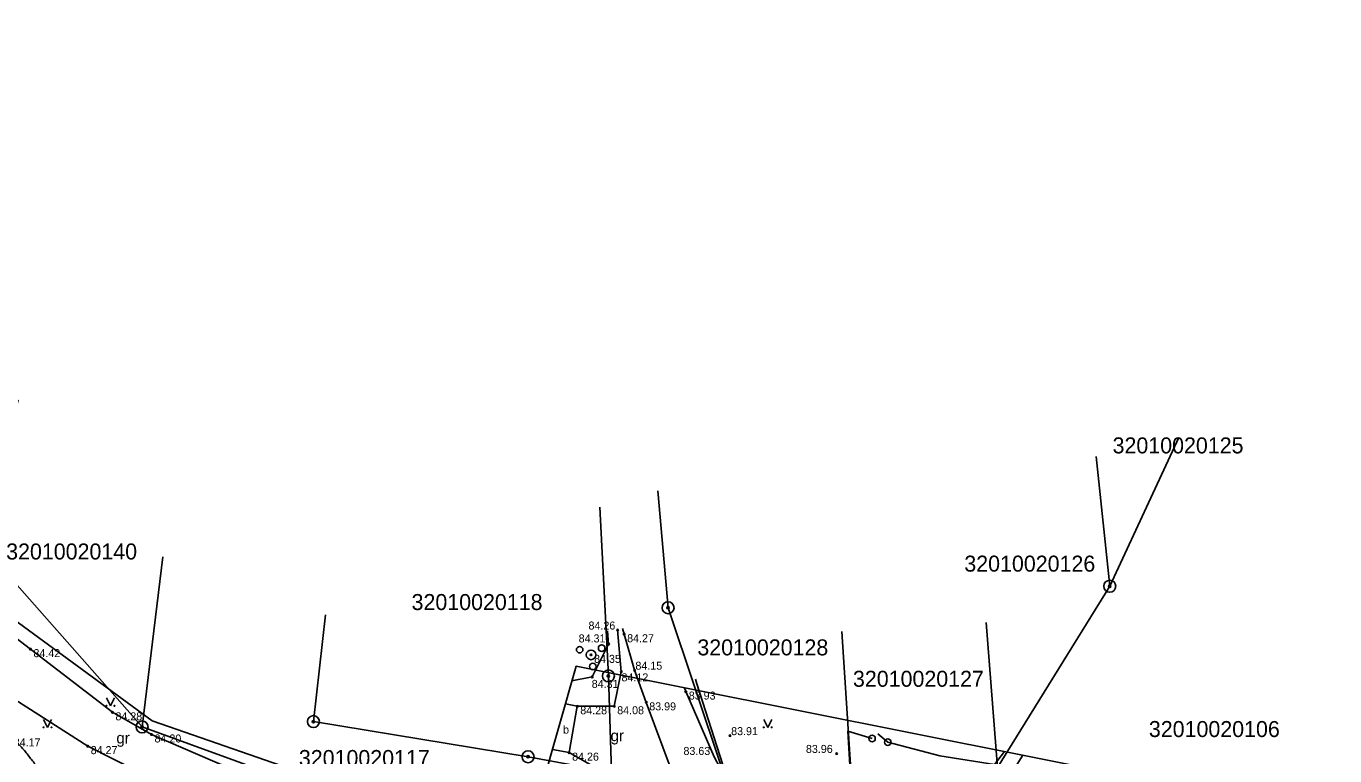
# Model space of a CAD drawing. Extents: x 576692 to 577659, y 273254 to 273799.
# Drawn here: x 577178.7 to 577260.4, y 273458.2 to 273503.8 of the extents above; entities that cross this region are included whole.
import ezdxf

# ---------------------------------------------------------------- set-up
doc = ezdxf.new("R2010")
doc.units = 0
for name, color, linetype in [('APGS_VADP_ZSPR_####_I', 7, 'Continuous'), ('BUVE_BDET_####_####_#', 7, 'Continuous'), ('BUVE_EKAS_####_####_#', 7, 'Continuous'), ('BUVE_EKAS_BPAL_####_#', 7, 'Continuous'), ('BUVE_EKAS_RAKS_TKST_#', 7, 'Continuous'), ('CELI_CAPM_####_####_#', 7, 'Continuous'), ('CELI_CMAL_####_####_#', 7, 'Continuous'), ('CELI_ELEM_####_####_#', 7, 'Continuous'), ('CELI_SEGL_####_####_#', 7, 'Continuous'), ('CELI_TAKA_####_####_#', 7, 'Continuous'), ('DREN_ELEM_####_####_#', 7, 'Continuous'), ('ELEK_ELEM_####_####_#', 7, 'Continuous'), ('GAZE_ELEM_####_####_#', 7, 'Continuous'), ('GEOD_SITP_####_TKST_#', 7, 'Continuous'), ('HIDT_REZV_####_TKST_#', 7, 'Continuous'), ('LKAN_ELEM_PAST_TKST_#', 7, 'Continuous'), ('RELJ_ELEM_####_####_#', 7, 'Continuous'), ('SILT_VADP_UDEN_####_#', 7, 'Continuous')]:
    doc.layers.add(name, color=color, linetype=linetype)

msp = doc.modelspace()

# ---------------------------------------------------------------- linework, layer by layer
at = {"layer": 'BUVE_BDET_####_####_#'}
for points in [[(577212.771, 273462.901), (577214.035, 273463.152), (577215.058, 273465.204), (577214.992, 273466.037)], [(577220.487, 273463.011), (577220.58, 273462.717), (577222.189, 273457.648)], [(577224.612, 273456.963), (577224.613, 273456.963), (577230.251, 273455.535), (577230.008, 273459.762), (577231.521, 273459.302)], [(577232.501, 273459.076), (577235.766, 273458.225), (577239.17, 273457.687), (577239.796, 273458.49)]]:
    msp.add_lwpolyline(points, dxfattribs=at)
at = {"layer": 'BUVE_EKAS_####_####_#'}
msp.add_lwpolyline([(577215.931, 273466.176), (577216.033, 273465.822), (577216.683, 273463.568), (577217.415, 273461.562), (577219.498, 273455.964), (577220.75, 273452.464)], dxfattribs=at)
at = {"layer": 'BUVE_EKAS_RAKS_TKST_#'}
for centre, radius in [((577246.374, 273468.823), 0.375), ((577246.374, 273468.823), 0.0702), ((577218.774, 273467.478), 0.375), ((577218.774, 273467.478), 0.0702), ((577215.048, 273463.213), 0.375), ((577215.048, 273463.213), 0.0702), ((577185.907, 273460.029), 0.375), ((577185.907, 273460.029), 0.0702), ((577196.61, 273460.357), 0.375), ((577196.61, 273460.357), 0.0702), ((577210.025, 273458.161), 0.375), ((577210.025, 273458.161), 0.0702)]:
    msp.add_circle(centre, radius, dxfattribs=at)
at = {"layer": 'CELI_CAPM_####_####_#'}
for points in [[(577158.55, 273476.693), (577161.406, 273475.656), (577164.295, 273474.073), (577169.32, 273471.145), (577172.393, 273469.714), (577175.147, 273467.785), (577178.935, 273464.89), (577184.057, 273460.941), (577186.5, 273459.556), (577191.374, 273457.455), (577198.177, 273454.97), (577205.318, 273452.374), (577208.015, 273451.696), (577209.372, 273451.747), (577211.65, 273452.511), (577213.993, 273455.077), (577214.876, 273457.104), (577212.594, 273458.417)], [(577157.623, 273474.202), (577163.958, 273470.399), (577167.719, 273468.527), (577169.054, 273467.493), (577170.102, 273466.747), (577172.369, 273465.426), (577176.147, 273462.888), (577182.512, 273458.828), (577188.805, 273455.639), (577196.247, 273452.706), (577201.737, 273450.493), (577204.433, 273449.512), (577207.868, 273448.574)], [(577213.104, 273461.314), (577215.411, 273461.32), (577215.851, 273463.477), (577215.624, 273466.087)], [(577219.808, 273462.473), (577219.883, 273462.237), (577221.654, 273458.16), (577222.008, 273457.482), (577222.998, 273456.885), (577228.921, 273455.368), (577230.329, 273455.175), (577231.341, 273455.363)]]:
    msp.add_lwpolyline(points, dxfattribs=at)
at = {"layer": 'CELI_ELEM_####_####_#'}
for centre in [(577231.521, 273459.303), (577232.5, 273459.077)]:
    msp.add_circle(centre, 0.202, dxfattribs=at)
at = {"layer": 'CELI_SEGL_####_####_#'}
msp.add_lwpolyline([(577232.5, 273459.077), (577231.872, 273459.591)], dxfattribs=at)
at = {"layer": 'CELI_TAKA_####_####_#'}
msp.add_lwpolyline([(577175.353, 273468.597), (577186.541, 273460.401), (577209.755, 273452.336), (577213.035, 273463.823), (577248.138, 273456.832), (577262.689, 273443.249), (577269.097, 273442.704), (577268.898, 273436.394), (577301.349, 273426.359), (577308.434, 273412.519), (577319.001, 273409.126), (577359.322, 273426.883), (577382.525, 273495.967), (577376.088, 273498.638), (577384.502, 273518.904), (577411.715, 273507.613), (577405.2, 273487.348), (577452.189, 273444.346)], dxfattribs=at)
at = {"layer": 'DREN_ELEM_####_####_#'}
for points in [[(577213.104, 273461.314), (577212.36, 273461.46)], [(577213.104, 273461.314), (577212.594, 273458.417)], [(577212.594, 273458.417), (577211.55, 273458.622)]]:
    msp.add_lwpolyline(points, dxfattribs=at)
at = {"layer": 'ELEK_ELEM_####_####_#'}
msp.add_lwpolyline([(577240.945, 273458.261), (577240.475, 273457.524), (577239.582, 273456.383), (577238.289, 273455.518), (577235.3, 273454.117)], dxfattribs=at)
at = {"layer": 'GAZE_ELEM_####_####_#'}
msp.add_spline([(577172.212, 273462.304), (577174.471, 273461.07), (577176.093, 273460.205), (577177.704, 273459.316), (577178.257, 273458.878), (577178.726, 273458.338), (577179.171, 273457.768), (577179.653, 273457.237), (577180.539, 273456.425), (577181.479, 273455.665), (577182.671, 273454.94), (577183.3, 273454.63), (577183.952, 273454.324), (577184.842, 273453.887), (577185.736, 273453.474), (577186.63, 273453.193), (577187.075, 273453.135), (577187.297, 273453.132), (577187.519, 273453.149), (577187.919, 273453.243), (577188.318, 273453.397), (577188.717, 273453.57), (577189.117, 273453.721), (577189.419, 273453.823), (577189.723, 273453.879), (577190.705, 273453.54), (577191.178, 273453.223), (577191.652, 273452.905), (577191.785, 273452.834), (577191.88, 273452.733), (577191.885, 273452.582), (577191.851, 273452.43), (577191.63, 273451.283), (577191.64, 273450.938), (577191.726, 273450.846), (577191.817, 273450.766), (577192.007, 273450.637), (577192.414, 273450.468), (577192.833, 273450.345), (577193.037, 273450.274), (577193.234, 273450.183), (577193.69, 273449.915), (577194.138, 273449.632), (577194.597, 273449.353), (577195.082, 273449.099), (577196.268, 273448.785), (577196.875, 273448.766), (577197.471, 273448.817), (577198.037, 273448.942), (577198.598, 273449.12), (577199.163, 273449.298), (577199.739, 273449.42), (577200.079, 273449.444), (577200.592, 273449.421), (577201.107, 273449.385), (577202.125, 273449.232), (577202.44, 273449.162)], degree=3, dxfattribs=at)
at = {"layer": 'GEOD_SITP_####_TKST_#'}
msp.add_spline([(577214.854, 273467.667), (577214.866, 273467.688), (577214.867, 273467.688)], degree=3, dxfattribs=at)
at = {"layer": 'LKAN_ELEM_PAST_TKST_#'}
for p, q in [((577183.679, 273461.844), (577183.929, 273461.344)), ((577183.929, 273461.344), (577184.179, 273461.844)), ((577179.75, 273460.5), (577180, 273460)), ((577180, 273460), (577180.25, 273460.5)), ((577224.75, 273460.5), (577225, 273460)), ((577225, 273460), (577225.25, 273460.5))]:
    msp.add_line(p, q, dxfattribs=at)
for centre, radius in [((577213.251, 273464.856), 0.204), ((577214.626, 273464.957), 0.207), ((577213.965, 273464.532), 0.301), ((577214.068, 273463.804), 0.205), ((577183.679, 273461.343), 0.028), ((577184.179, 273461.343), 0.0263), ((577179.75, 273460), 0.028), ((577180.25, 273460), 0.0263), ((577224.75, 273460), 0.028), ((577225.25, 273460), 0.0263)]:
    msp.add_circle(centre, radius, dxfattribs=at)
at = {"layer": 'RELJ_ELEM_####_####_#'}
for centre in [(577215.624, 273466.087), (577216.033, 273465.822), (577178.934, 273464.888), (577215.058, 273465.204), (577213.965, 273464.532), (577215.851, 273463.477), (577216.683, 273463.568), (577214.035, 273463.152), (577219.882, 273462.237), (577184.056, 273460.938), (577213.103, 273461.314), (577215.411, 273461.32), (577217.414, 273461.562), (577186.499, 273459.554), (577222.641, 273459.481), (577182.511, 273458.825), (577212.593, 273458.417), (577229.306, 273458.357)]:
    msp.add_circle(centre, 0.05, dxfattribs=at)
at = {"layer": 'SILT_VADP_UDEN_####_#'}
for points in [[(577101.419, 273503.013), (577097.198, 273494.389), (577104.253, 273493.035), (577126.908, 273488.584), (577129.873, 273499.999), (577136.711, 273491.012), (577145.743, 273485.823), (577154.748, 273478.761), (577159.313, 273478.03), (577165.286, 273477.13), (577175.727, 273471.552), (577185.907, 273460.029), (577209.478, 273451.452), (577215.373, 273452.58), (577215.241, 273457.197), (577215.048, 273463.213), (577214.516, 273473.767)], [(577101.419, 273503.013), (577097.198, 273494.389), (577104.253, 273493.035), (577126.908, 273488.584), (577129.873, 273499.999), (577136.711, 273491.012), (577145.743, 273485.823), (577154.748, 273478.761), (577159.313, 273478.03), (577165.286, 273477.13), (577175.727, 273471.552), (577185.907, 273460.029), (577209.478, 273451.452), (577215.373, 273452.58), (577215.241, 273457.197), (577215.048, 273463.213), (577214.516, 273473.767)], [(577187.202, 273470.658), (577185.907, 273460.029), (577175.727, 273471.552), (577178.175, 273480.48)], [(577218.143, 273474.793), (577218.774, 273467.478), (577222.157, 273457.389), (577230.329, 273455.425), (577239.355, 273457.48), (577246.374, 273468.823), (577250.697, 273478.128)], [(577218.143, 273474.793), (577218.774, 273467.478), (577222.157, 273457.389), (577230.329, 273455.425), (577239.355, 273457.48), (577246.374, 273468.823), (577250.697, 273478.128)], [(577250.697, 273478.128), (577246.374, 273468.823), (577245.522, 273476.936)], [(577245.522, 273476.936), (577246.374, 273468.823), (577239.355, 273457.48), (577238.657, 273466.554)], [(577229.625, 273465.989), (577230.329, 273455.425), (577222.157, 273457.389), (577218.774, 273467.478), (577218.143, 273474.793)], [(577214.516, 273473.767), (577215.048, 273463.213), (577215.241, 273457.197), (577210.025, 273458.161), (577196.61, 273460.357), (577197.366, 273467.03)], [(577238.657, 273466.554), (577239.355, 273457.48), (577230.329, 273455.425), (577229.625, 273465.989)]]:
    msp.add_lwpolyline(points, dxfattribs=at)

# ---------------------------------------------------------------- texts
at = {"layer": 'APGS_VADP_ZSPR_####_I'}
msp.add_text('b', height=0.5, dxfattribs=at).set_placement((577212.213, 273459.607))
at = {"layer": 'BUVE_EKAS_BPAL_####_#'}
for s, p in [('32010020125', (577246.55, 273477.128)), ('32010020140', (577177.415, 273470.495)), ('32010020126', (577237.286, 273469.736)), ('32010020118', (577202.748, 273467.334)), ('32010020128', (577220.604, 273464.5)), ('32010020127', (577230.327, 273462.537)), ('32010020106', (577248.818, 273459.394)), ('32010020117', (577195.705, 273457.582))]:
    msp.add_text(s, height=1, dxfattribs=at).set_placement(p)
at = {"layer": 'CELI_CMAL_####_####_#'}
for p in [(577184.306, 273458.989), (577215.187, 273459.134)]:
    msp.add_text('gr', height=0.7, dxfattribs=at).set_placement(p)
at = {"layer": 'HIDT_REZV_####_TKST_#'}
for s, p in [(' 84.26', (577213.618, 273466.114)), (' 84.31', (577213.002, 273465.31)), (' 84.27', (577216.033, 273465.322)), (' 84.42', (577178.934, 273464.388)), (' 84.35', (577213.965, 273464.032)), (' 84.12', (577215.678, 273462.874)), (' 84.15', (577216.549, 273463.605)), (' 84.31', (577213.818, 273462.466)), (' 83.93', (577219.882, 273461.737)), (' 84.28', (577184.056, 273460.438)), (' 84.28', (577213.103, 273460.814)), (' 84.08', (577215.411, 273460.82)), (' 83.99', (577217.414, 273461.062)), (' 84.17', (577177.7, 273458.81)), (' 84.20', (577186.499, 273459.054)), (' 83.91', (577222.529, 273459.512)), (' 84.27', (577182.511, 273458.325)), (' 84.26', (577212.593, 273457.917)), (' 83.63', (577219.55, 273458.275)), (' 83.96', (577227.204, 273458.401))]:
    msp.add_text(s, height=0.5, dxfattribs=at).set_placement(p)

doc.saveas('drawing.dxf')
